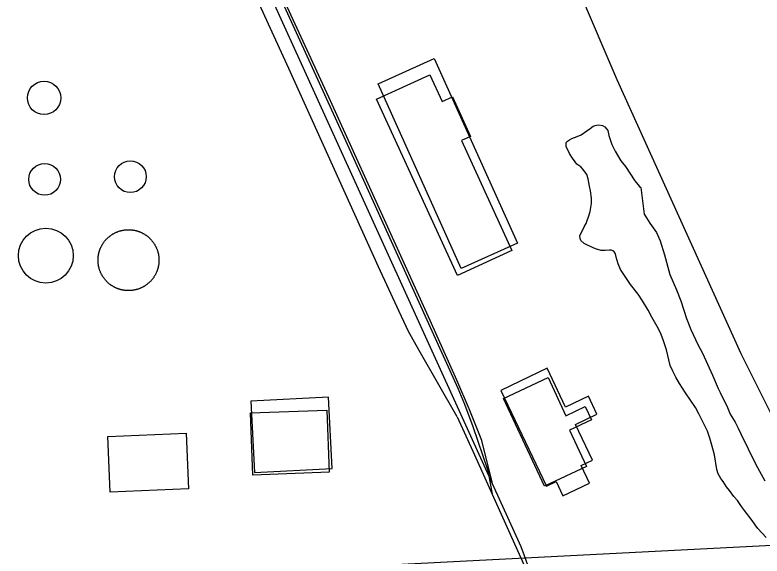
# Model space of a CAD drawing. Extents: x 3313442 to 3351311, y 721974 to 747360.
# Drawn here: x 3328908 to 3329897, y 732451 to 733167 of the extents above; entities that cross this region are included whole.
import ezdxf

# ---------------------------------------------------------------- set-up
doc = ezdxf.new("R2010")
doc.units = 0
for name, color, linetype in [('V-BLDG-OTLN', 7, 'Continuous'), ('V-DOMW-TANK', 7, 'Continuous'), ('V-RAIL-TRAK', 7, 'Continuous'), ('V-ROAD-CNTR', 7, 'Continuous'), ('V-SITE-VEGE', 7, 'Continuous')]:
    doc.layers.add(name, color=color, linetype=linetype)

msp = doc.modelspace()

# ---------------------------------------------------------------- linework, layer by layer
at = {"layer": 'V-BLDG-OTLN'}
for points in [[(3329462.84, 733109.68), (3329572.81, 732865.09), (3329498.28, 732831.59), (3329388.31, 733076.18)], [(3329493.64, 732822.21), (3329386.31, 733055.7), (3329456.99, 733088.19), (3329473.31, 733052.7), (3329486.88, 733058.94), (3329510.93, 733006.63), (3329498.62, 733000.97), (3329565.59, 732855.29)], [(3329550.69, 732670.15), (3329611.32, 732543.51), (3329624.06, 732549.62), (3329633.05, 732530.85), (3329668.1, 732547.64), (3329656.99, 732570.85), (3329671.96, 732578.02), (3329649.46, 732625.02), (3329678.11, 732638.74), (3329666.68, 732662.61), (3329636.58, 732648.2), (3329612.01, 732699.51)], [(3329608.54, 732543.48), (3329554.4, 732659.75), (3329613.31, 732687.18), (3329636.8, 732636.75), (3329662.68, 732648.8), (3329670.82, 732631.31), (3329641.65, 732617.73), (3329664.17, 732569.39)], [(3329224.77, 732561.55), (3329327.57, 732566.81), (3329322.74, 732661.18), (3329219.94, 732655.92)], [(3329219.59, 732640.63), (3329320.55, 732644.32), (3329323.56, 732561.87), (3329222.6, 732558.18)], [(3329030.94, 732609.26), (3329134.28, 732613.57), (3329137.36, 732539.76), (3329034.02, 732535.44)]]:
    msp.add_lwpolyline(points, close=True, dxfattribs=at)
at = {"layer": 'V-DOMW-TANK'}
for points in [[(3329034.58, 732875.46), (3329035.15, 732875.86), (3329035.73, 732876.26), (3329036.32, 732876.65), (3329036.92, 732877.02), (3329037.52, 732877.39), (3329038.13, 732877.74), (3329038.74, 732878.08), (3329039.36, 732878.42), (3329039.99, 732878.74), (3329040.62, 732879.05), (3329041.26, 732879.35), (3329041.9, 732879.64), (3329042.55, 732879.91), (3329043.2, 732880.18), (3329043.86, 732880.43), (3329044.52, 732880.68), (3329045.18, 732880.91), (3329045.85, 732881.13), (3329046.52, 732881.34), (3329047.2, 732881.53), (3329047.88, 732881.72), (3329048.56, 732881.89), (3329049.25, 732882.05), (3329049.94, 732882.2), (3329050.62, 732882.34), (3329051.32, 732882.46), (3329052.01, 732882.58), (3329052.71, 732882.68), (3329053.41, 732882.76), (3329054.11, 732882.84), (3329054.81, 732882.9), (3329055.51, 732882.95), (3329056.21, 732882.99), (3329056.92, 732883.02), (3329057.62, 732883.04), (3329058.33, 732883.04), (3329059.03, 732883.03), (3329059.73, 732883.01), (3329060.44, 732882.97), (3329061.14, 732882.93), (3329061.84, 732882.87), (3329062.54, 732882.8), (3329063.24, 732882.71), (3329063.94, 732882.62), (3329064.63, 732882.51), (3329065.33, 732882.39), (3329066.02, 732882.26), (3329066.71, 732882.11), (3329067.39, 732881.96), (3329068.08, 732881.79), (3329068.76, 732881.61), (3329069.43, 732881.42), (3329070.11, 732881.21), (3329070.78, 732881), (3329071.45, 732880.77), (3329072.11, 732880.54), (3329072.77, 732880.29), (3329073.42, 732880.02), (3329074.07, 732879.75), (3329074.71, 732879.47), (3329075.35, 732879.17), (3329075.98, 732878.86), (3329076.61, 732878.55), (3329077.24, 732878.22), (3329077.85, 732877.88), (3329078.46, 732877.53), (3329079.07, 732877.17), (3329079.67, 732876.8), (3329080.26, 732876.42), (3329080.84, 732876.03), (3329081.42, 732875.63), (3329081.99, 732875.21), (3329082.56, 732874.79), (3329083.11, 732874.36), (3329083.66, 732873.92), (3329084.2, 732873.47), (3329084.73, 732873.01), (3329085.26, 732872.54), (3329085.78, 732872.06), (3329086.29, 732871.57), (3329086.79, 732871.08), (3329087.28, 732870.57), (3329087.76, 732870.06), (3329088.23, 732869.54), (3329088.69, 732869.01), (3329089.15, 732868.47), (3329089.59, 732867.92), (3329090.03, 732867.37), (3329090.46, 732866.81), (3329090.87, 732866.24), (3329091.28, 732865.67), (3329091.67, 732865.08), (3329092.06, 732864.49), (3329092.43, 732863.9), (3329092.8, 732863.3), (3329093.15, 732862.69), (3329093.49, 732862.07), (3329093.83, 732861.45), (3329094.15, 732860.83), (3329094.46, 732860.2)], [(3329029.94, 732813.84), (3329029.45, 732814.33), (3329028.95, 732814.83), (3329028.47, 732815.35), (3329028, 732815.87), (3329027.54, 732816.4), (3329027.08, 732816.94), (3329026.64, 732817.48), (3329026.2, 732818.04), (3329025.77, 732818.6), (3329025.36, 732819.16), (3329024.95, 732819.74), (3329024.56, 732820.32), (3329024.17, 732820.91), (3329023.8, 732821.51), (3329023.43, 732822.11), (3329023.08, 732822.72), (3329022.73, 732823.33), (3329022.4, 732823.95), (3329022.08, 732824.58), (3329021.77, 732825.21), (3329021.47, 732825.85), (3329021.18, 732826.49), (3329020.91, 732827.14), (3329020.64, 732827.79), (3329020.38, 732828.45), (3329020.14, 732829.1), (3329019.91, 732829.77), (3329019.69, 732830.44), (3329019.48, 732831.11), (3329019.29, 732831.79), (3329019.1, 732832.47), (3329018.93, 732833.15), (3329018.77, 732833.83), (3329018.62, 732834.52), (3329018.48, 732835.21), (3329018.35, 732835.91), (3329018.24, 732836.6), (3329018.14, 732837.3), (3329018.05, 732838), (3329017.98, 732838.7), (3329017.91, 732839.4), (3329017.86, 732840.1), (3329017.82, 732840.8), (3329017.8, 732841.51), (3329017.78, 732842.21), (3329017.78, 732842.91), (3329017.79, 732843.62), (3329017.81, 732844.32), (3329017.85, 732845.02), (3329017.89, 732845.73), (3329017.95, 732846.43), (3329018.02, 732847.13), (3329018.1, 732847.83), (3329018.2, 732848.52), (3329018.31, 732849.22), (3329018.43, 732849.92), (3329018.56, 732850.6), (3329018.71, 732851.3), (3329018.86, 732851.98), (3329019.03, 732852.67), (3329019.21, 732853.34), (3329019.4, 732854.02), (3329019.6, 732854.7), (3329019.82, 732855.37), (3329020.04, 732856.03), (3329020.28, 732856.7), (3329020.53, 732857.35), (3329020.8, 732858.01), (3329021.07, 732858.66), (3329021.35, 732859.3), (3329021.65, 732859.94), (3329021.95, 732860.58), (3329022.27, 732861.2), (3329022.6, 732861.83), (3329022.94, 732862.45), (3329023.29, 732863.05), (3329023.65, 732863.66), (3329024.02, 732864.26), (3329024.4, 732864.85), (3329024.79, 732865.43), (3329025.2, 732866.01), (3329025.61, 732866.58), (3329026.03, 732867.15), (3329026.46, 732867.7), (3329026.9, 732868.25), (3329027.35, 732868.79), (3329027.81, 732869.32), (3329028.28, 732869.85), (3329028.76, 732870.37), (3329029.25, 732870.87), (3329029.74, 732871.37), (3329030.25, 732871.86), (3329030.76, 732872.35), (3329031.28, 732872.82), (3329031.81, 732873.28), (3329032.35, 732873.74), (3329032.89, 732874.18), (3329033.45, 732874.62), (3329034.01, 732875.04), (3329034.58, 732875.46)], [(3329094.46, 732860.2), (3329094.76, 732859.56), (3329095.05, 732858.92), (3329095.33, 732858.27), (3329095.59, 732857.62), (3329095.85, 732856.96), (3329096.09, 732856.3), (3329096.32, 732855.64), (3329096.54, 732854.97), (3329096.75, 732854.3), (3329096.95, 732853.62), (3329097.13, 732852.94), (3329097.3, 732852.26), (3329097.46, 732851.57), (3329097.61, 732850.88), (3329097.75, 732850.19), (3329097.87, 732849.5), (3329097.98, 732848.81), (3329098.08, 732848.11), (3329098.17, 732847.41), (3329098.25, 732846.71), (3329098.31, 732846.01), (3329098.37, 732845.31), (3329098.41, 732844.6), (3329098.43, 732843.9), (3329098.45, 732843.2), (3329098.45, 732842.49), (3329098.44, 732841.79), (3329098.42, 732841.09), (3329098.38, 732840.38), (3329098.34, 732839.68), (3329098.28, 732838.98), (3329098.21, 732838.28), (3329098.12, 732837.58), (3329098.03, 732836.88), (3329097.92, 732836.19), (3329097.8, 732835.49), (3329097.67, 732834.8), (3329097.52, 732834.11), (3329097.37, 732833.43), (3329097.2, 732832.74), (3329097.02, 732832.06), (3329096.83, 732831.38), (3329096.62, 732830.71), (3329096.41, 732830.04), (3329096.18, 732829.37), (3329095.95, 732828.71), (3329095.7, 732828.05), (3329095.43, 732827.4), (3329095.16, 732826.75), (3329094.88, 732826.1), (3329094.58, 732825.46), (3329094.27, 732824.83), (3329093.96, 732824.2), (3329093.63, 732823.58), (3329093.29, 732822.96), (3329092.94, 732822.35), (3329092.58, 732821.75), (3329092.21, 732821.15), (3329091.83, 732820.56), (3329091.44, 732819.97)], [(3329091.44, 732819.97), (3329091.03, 732819.4), (3329090.62, 732818.82), (3329090.2, 732818.26), (3329089.77, 732817.7), (3329089.33, 732817.16), (3329088.88, 732816.61), (3329088.42, 732816.08), (3329087.95, 732815.56), (3329087.47, 732815.04), (3329086.98, 732814.53), (3329086.49, 732814.03), (3329085.98, 732813.54), (3329085.47, 732813.06), (3329084.95, 732812.59), (3329084.42, 732812.12), (3329083.88, 732811.67), (3329083.33, 732811.22), (3329082.78, 732810.79), (3329082.22, 732810.36), (3329081.65, 732809.95), (3329081.08, 732809.54), (3329080.5, 732809.15), (3329079.91, 732808.76), (3329079.31, 732808.39), (3329078.71, 732808.02), (3329078.1, 732807.67), (3329077.48, 732807.32), (3329076.86, 732806.99), (3329076.24, 732806.67), (3329075.61, 732806.36), (3329074.97, 732806.06), (3329074.33, 732805.77), (3329073.68, 732805.49), (3329073.03, 732805.23), (3329072.38, 732804.97), (3329071.71, 732804.73), (3329071.05, 732804.5), (3329070.38, 732804.28), (3329069.71, 732804.07), (3329069.03, 732803.87), (3329068.35, 732803.69), (3329067.67, 732803.52), (3329066.98, 732803.35), (3329066.29, 732803.21), (3329065.6, 732803.07), (3329064.91, 732802.94), (3329064.22, 732802.83), (3329063.52, 732802.73), (3329062.82, 732802.64), (3329062.12, 732802.57), (3329061.42, 732802.51), (3329060.72, 732802.45), (3329060.02, 732802.41), (3329059.31, 732802.38), (3329058.61, 732802.37), (3329057.9, 732802.37), (3329057.2, 732802.38), (3329056.5, 732802.4), (3329055.79, 732802.43), (3329055.09, 732802.48), (3329054.39, 732802.54), (3329053.69, 732802.61), (3329052.99, 732802.69), (3329052.29, 732802.79), (3329051.6, 732802.9), (3329050.9, 732803.02), (3329050.21, 732803.15), (3329049.52, 732803.29), (3329048.83, 732803.45), (3329048.15, 732803.62), (3329047.47, 732803.8), (3329046.79, 732803.99), (3329046.12, 732804.19), (3329045.45, 732804.41), (3329044.78, 732804.63), (3329044.12, 732804.87), (3329043.46, 732805.12), (3329042.81, 732805.38), (3329042.16, 732805.66), (3329041.52, 732805.94), (3329040.88, 732806.23), (3329040.24, 732806.54), (3329039.62, 732806.86), (3329038.99, 732807.19), (3329038.38, 732807.53), (3329037.76, 732807.88), (3329037.16, 732808.24), (3329036.56, 732808.61), (3329035.97, 732808.99), (3329035.38, 732809.38), (3329034.81, 732809.78), (3329034.23, 732810.2), (3329033.67, 732810.61), (3329033.12, 732811.05), (3329032.57, 732811.49), (3329032.03, 732811.94), (3329031.49, 732812.4), (3329030.97, 732812.87), (3329030.45, 732813.35), (3329029.94, 732813.84)]]:
    msp.add_lwpolyline(points, dxfattribs=at)
for centre, radius in [((3328946.36, 733057.54), 22.11), ((3328947.07, 732949.63), 20.99), ((3329060.64, 732953.18), 20.99), ((3328948.66, 732848.72), 36.34)]:
    msp.add_circle(centre, radius, dxfattribs=at)
at = {"layer": 'V-RAIL-TRAK'}
for points in [[(3328906.29, 733929.54), (3328960.71, 733833.05), (3329108.33, 733519.12), (3329139.62, 733452.65), (3329184.53, 733353.3), (3329343.19, 733006.15), (3329494.11, 732673.39), (3329502.57, 732651.97), (3329513.61, 732622.43), (3329533.47, 732564.09), (3329539.36, 732532.66)], [(3329493.27, 732635.38), (3329442.81, 732722.91), (3329428.81, 732748.4), (3329416.29, 732774.62), (3329389.05, 732834.08), (3329270.15, 733096.3), (3329141.25, 733378.87)], [(3329493.27, 732635.38), (3329515.91, 732584.74), (3329539.36, 732532.66), (3329584.75, 732431.84), (3329613.44, 732348.02), (3329662.34, 732196.26), (3329687.69, 732101.74), (3329731.38, 731915.28), (3329737.91, 731873.42)]]:
    msp.add_lwpolyline(points, dxfattribs=at)
at = {"layer": 'V-ROAD-CNTR'}
for points in [[(3329577.87, 732463.05), (3328589.03, 734637.03), (3328521.26, 734784.94)], [(3329539.62, 732547.15), (3329525.78, 732604.1), (3329508.9, 732645.72), (3329492.59, 732683.97), (3329457.52, 732762.65), (3329323.14, 733058.62), (3329153.54, 733427.57), (3329091.4, 733563.44), (3328993.06, 733782.8), (3328973.15, 733821.92), (3328957.23, 733851.33), (3328943.6, 733875.1), (3328909.3, 733932.92)], [(3329573.37, 733379.03), (3329608.46, 733306.29), (3329704.49, 733082.14), (3329868.48, 732719.13), (3329912.02, 732631.65), (3329969.4, 732538.21), (3330003.88, 732484.71)], [(3330623.61, 732501.74), (3328301.25, 732382.39), (3327954.41, 732367.66)]]:
    msp.add_lwpolyline(points, dxfattribs=at)
msp.add_arc((3325829.9, 731052.21), 4004.71, 14.77089, 20.62776, dxfattribs=at)
at = {"layer": 'V-SITE-VEGE'}
for points in [[(3329902.14, 732475.68), (3329891.16, 732487.24), (3329887.31, 732492.47), (3329883.47, 732497.97), (3329873.32, 732511.18), (3329869.48, 732516.41), (3329863.99, 732524.66), (3329859.32, 732529.89), (3329853.56, 732537.59), (3329849.72, 732542.54), (3329845.05, 732549.7), (3329842.03, 732553.82), (3329838.46, 732559.6), (3329836.82, 732565.65), (3329833.55, 732584.9), (3329830.26, 732597.82), (3329827.53, 732607.17), (3329824.24, 732616.25), (3329819.85, 732625.32), (3329813, 732639.08), (3329808.33, 732647.6), (3329795.16, 732667.14), (3329787.21, 732679.52), (3329782.54, 732687.77), (3329778.7, 732695.74), (3329775.14, 732703.45), (3329769.94, 732723.79), (3329765.56, 732737.27), (3329761.99, 732746.35), (3329757.88, 732754.87), (3329750.75, 732767.25), (3329745.81, 732776.33), (3329738.41, 732788.98), (3329732.64, 732797.51), (3329722.49, 732810.44), (3329709.31, 732830.53), (3329706.3, 732837.68), (3329703.56, 732846.48), (3329702.47, 732850.88), (3329700.27, 732854.73), (3329696.98, 732855.83), (3329694.5, 732855.84), (3329688.73, 732855.57), (3329683.78, 732855.57), (3329676.36, 732857.51), (3329665.37, 732862.47), (3329661.25, 732864.95), (3329656.86, 732868.8), (3329655.76, 732871.55), (3329655.22, 732875.12), (3329661.28, 732886.66), (3329664.03, 732892.16), (3329664.58, 732894.08), (3329667.34, 732901.5), (3329669, 732907.27), (3329670.66, 732917.71), (3329670.67, 732924.86), (3329669.31, 732934.48), (3329668.22, 732940.81), (3329666.3, 732950.43), (3329664.66, 732956.21), (3329660, 732962.81), (3329656.7, 732966.11), (3329651.48, 732969.97), (3329649.29, 732972.72), (3329645.72, 732977.67), (3329641.6, 732984), (3329639.96, 732987.85), (3329637.49, 732992.8), (3329637.22, 732995.55), (3329637.22, 732998.3), (3329638.87, 733000.22), (3329641.9, 733002.14), (3329644.92, 733003.79), (3329652.08, 733006.53), (3329657.03, 733008.72), (3329664.46, 733013.94), (3329669.13, 733016.95), (3329673.26, 733019.97), (3329675.73, 733021.07), (3329677.66, 733021.61), (3329680.41, 733021.89), (3329685.36, 733021.06), (3329688.65, 733019.13), (3329692.5, 733014.18), (3329693.86, 733007.85), (3329697.97, 732996.03), (3329702.08, 732987.22), (3329709.76, 732974.02), (3329715.8, 732966.59), (3329728.15, 732947.61), (3329734.19, 732940.45), (3329736.11, 732938.8), (3329740.47, 732903.61)], [(3329740.47, 732903.61), (3329743.76, 732898.93), (3329747.88, 732891.78), (3329756.93, 732879.4), (3329761.87, 732868.12), (3329767.34, 732849.7), (3329774.73, 732823.85), (3329783.23, 732803.22), (3329788.98, 732788.65), (3329796.66, 732765.55), (3329802.41, 732750.7), (3329811.46, 732731.17), (3329817.77, 732719.61), (3329830.93, 732690.46), (3329838.6, 732672.58), (3329841.34, 732667.35), (3329850.67, 732647.55), (3329854.5, 732639.02), (3329860.81, 732628.02), (3329864.93, 732620.32), (3329868.49, 732612.62), (3329878.09, 732593.09), (3329888.51, 732572.19), (3329900.31, 732550.73)]]:
    msp.add_lwpolyline(points, dxfattribs=at)

doc.saveas('drawing.dxf')
